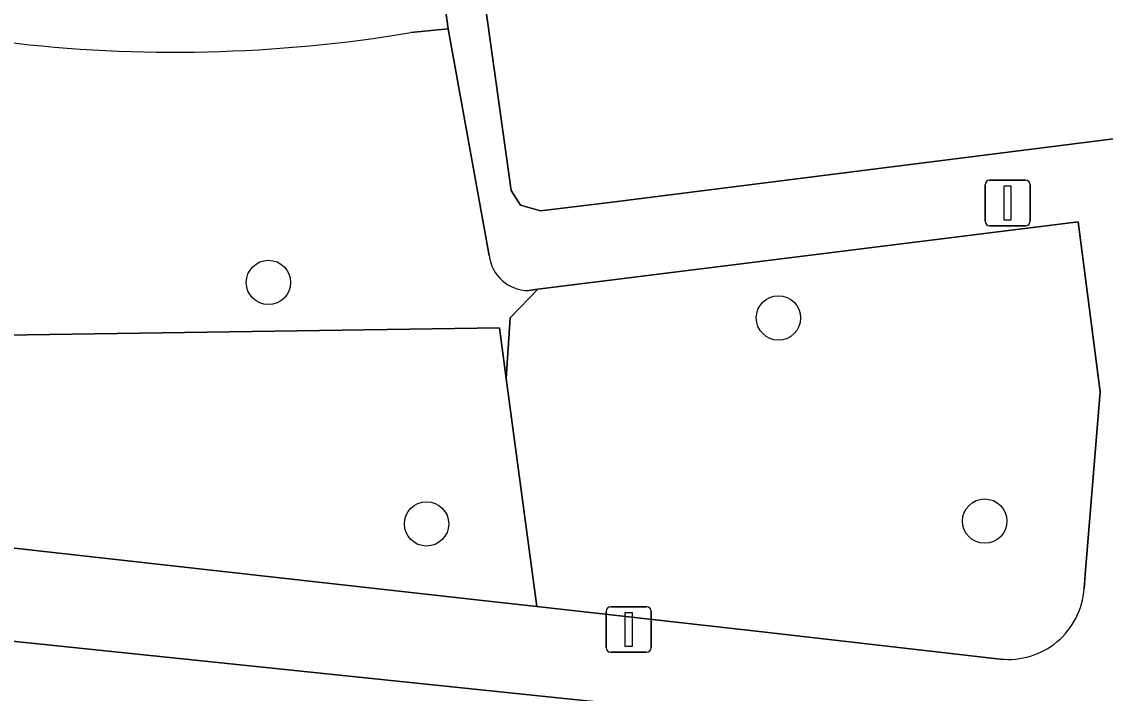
# Model space of a CAD drawing. Extents: x 162026 to 163502, y 387295 to 388169.
# Drawn here: x 162417.93 to 162441.8, y 387513.04 to 387527.84 of the extents above; entities that cross this region are included whole.
import ezdxf

# ---------------------------------------------------------------- set-up
doc = ezdxf.new("R2010")
doc.units = 0
for name, color, linetype in [('IMGEO_Boom', 7, 'Continuous'), ('IMGEO_Erf', 7, 'Continuous'), ('IMGEO_Groenvoorziening', 7, 'Continuous'), ('IMGEO_Lichtmast', 7, 'Continuous'), ('IMGEO_Parkeervlak_open', 7, 'Continuous'), ('IMGEO_Voetpad_open', 7, 'Continuous')]:
    doc.layers.add(name, color=color, linetype=linetype)

msp = doc.modelspace()

# ---------------------------------------------------------------- linework, layer by layer
at = {"layer": 'IMGEO_Boom'}
for centre in [(162423.363, 387522.092), (162434.597, 387521.31), (162439.14, 387516.836), (162426.846, 387516.774)]:
    msp.add_circle(centre, 0.489, dxfattribs=at)
at = {"layer": 'IMGEO_Erf'}
msp.add_lwpolyline([(162442.75, 387511.59), (162411.844, 387514.804), (162409.124, 387515.071), (162408.822, 387515.078), (162404.551, 387514.406), (162403.028, 387501.478)], dxfattribs=at)
at = {"layer": 'IMGEO_Groenvoorziening'}
for points in [[(162427.322, 387527.677), (162426.503, 387527.596)], [(162428.224, 387522.683), (162427.322, 387527.677)], [(162441.684, 387519.685), (162441.197, 387523.43), (162429.3, 387521.941), (162428.69, 387521.31), (162428.602, 387519.976), (162429.278, 387514.953), (162434.303, 387514.393), (162439.484, 387513.798)], [(162385.709, 387513.59), (162409.055, 387517.23), (162409.261, 387517.207), (162409.118, 387520.803), (162428.452, 387521.091), (162428.602, 387519.976), (162428.69, 387521.31), (162429.3, 387521.941), (162429.096, 387521.915)], [(162441.33, 387515.349), (162441.352, 387515.659), (162441.684, 387519.685)]]:
    msp.add_lwpolyline(points, dxfattribs=at)
msp.add_lwpolyline([(162428.602, 387519.976), (162428.452, 387521.091), (162409.118, 387520.803), (162409.261, 387517.207), (162409.267, 387517.206), (162417.635, 387516.253), (162428.278, 387515.065), (162429.278, 387514.953)], close=True, dxfattribs=at)
for centre, radius, start, end in [((162421.307, 387558.57), 31.406, 263.0947, 279.5231), ((162429.09, 387522.787), 0.872, 186.8595, 270.3975), ((162439.66, 387515.462), 1.673, 263.9506, 356.123)]:
    msp.add_arc(centre, radius, start, end, dxfattribs=at)
at = {"layer": 'IMGEO_Lichtmast'}
for p, q in [((162439.149, 387523.442), (162439.149, 387524.242)), ((162439.149, 387524.242), (162439.149, 387523.442)), ((162439.249, 387524.342), (162440.039, 387524.342)), ((162440.039, 387524.342), (162439.249, 387524.342)), ((162440.139, 387524.242), (162440.139, 387523.442)), ((162440.139, 387523.442), (162440.139, 387524.242)), ((162440.039, 387523.342), (162439.249, 387523.342)), ((162439.249, 387523.342), (162440.039, 387523.342)), ((162430.902, 387514.948), (162431.692, 387514.948)), ((162431.692, 387514.948), (162430.902, 387514.948)), ((162430.802, 387514.048), (162430.802, 387514.848)), ((162430.802, 387514.848), (162430.802, 387514.048)), ((162431.792, 387514.848), (162431.792, 387514.048)), ((162431.792, 387514.048), (162431.792, 387514.848)), ((162431.692, 387513.948), (162430.902, 387513.948)), ((162430.902, 387513.948), (162431.692, 387513.948))]:
    msp.add_line(p, q, dxfattribs=at)
for points in [[(162439.569, 387524.217), (162439.719, 387524.217), (162439.719, 387523.467), (162439.569, 387523.467), (162439.569, 387524.217)], [(162431.222, 387514.823), (162431.372, 387514.823), (162431.372, 387514.073), (162431.222, 387514.073), (162431.222, 387514.823)]]:
    msp.add_lwpolyline(points, dxfattribs=at)
for centre, start, end in [((162439.249, 387524.242), 90, 180), ((162439.249, 387524.242), 90, 180), ((162440.039, 387524.242), 0, 90), ((162440.039, 387524.242), 360, 90), ((162439.249, 387523.442), 180, 270), ((162439.249, 387523.442), 180, 270), ((162440.039, 387523.442), 270, 0), ((162440.039, 387523.442), 270, 0), ((162430.902, 387514.848), 90, 180), ((162430.902, 387514.848), 90, 180), ((162431.692, 387514.848), 0, 90), ((162431.692, 387514.848), 360, 90), ((162430.902, 387514.048), 180, 270), ((162430.902, 387514.048), 180, 270), ((162431.692, 387514.048), 270, 0), ((162431.692, 387514.048), 270, 0)]:
    msp.add_arc(centre, 0.1, start, end, dxfattribs=at)
at = {"layer": 'IMGEO_Parkeervlak_open'}
msp.add_lwpolyline([(162428.142, 387528.164), (162428.713, 387524.114), (162428.912, 387523.794), (162429.355, 387523.666), (162430.879, 387523.851), (162443.548, 387525.456), (162451.546, 387526.573), (162466.278, 387528.829), (162503.773, 387534.618)], dxfattribs=at)
at = {"layer": 'IMGEO_Voetpad_open'}
for points in [[(162503.773, 387534.618), (162466.278, 387528.829), (162451.546, 387526.573), (162443.548, 387525.456), (162430.879, 387523.851), (162429.355, 387523.666), (162428.912, 387523.794), (162428.713, 387524.114), (162428.142, 387528.164)], [(162427.67, 387528.537), (162427.209, 387528.485), (162427.322, 387527.677), (162428.224, 387522.683)], [(162426.503, 387527.596), (162427.322, 387527.677), (162427.209, 387528.485), (162425.278, 387528.27)], [(162429.096, 387521.915), (162429.3, 387521.941), (162441.197, 387523.43), (162441.684, 387519.685), (162441.352, 387515.659), (162441.33, 387515.349)], [(162383.865, 387511.154), (162385.791, 387511.457), (162404.551, 387514.406), (162408.822, 387515.078), (162409.124, 387515.071), (162411.844, 387514.804), (162442.75, 387511.59), (162443.453, 387517.421), (162480.419, 387513.193), (162481.197, 387519.204), (162500, 387517.178), (162518.432, 387515.192)], [(162439.484, 387513.798), (162434.303, 387514.393), (162429.278, 387514.953), (162428.278, 387515.065), (162417.635, 387516.253)]]:
    msp.add_lwpolyline(points, dxfattribs=at)
for centre, radius, start, end in [((162421.307, 387558.57), 31.406, 263.0947, 279.5231), ((162429.09, 387522.787), 0.872, 186.8595, 270.3975), ((162439.66, 387515.462), 1.673, 263.9506, 356.123)]:
    msp.add_arc(centre, radius, start, end, dxfattribs=at)

doc.saveas('drawing.dxf')
